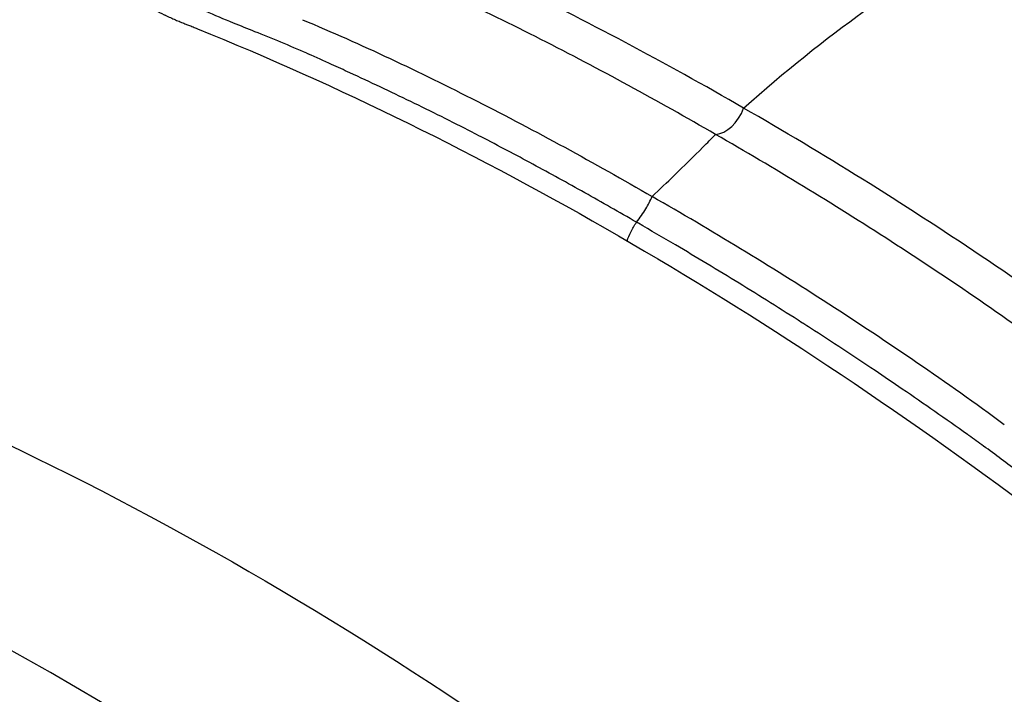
# Model space of a CAD drawing. Header units: millimetres. Extents: x 0 to 4378, y 0 to 2376.
# Tile 639 of 656: x 2596.05 to 2605.95, y 1976.78 to 1983.57. Entities that reach past the tile are written whole.
import ezdxf

# ---------------------------------------------------------------- set-up
doc = ezdxf.new("R2010")
doc.units = ezdxf.units.MM
doc.header["$LTSCALE"] = 0.2
doc.layers.add('01_Object Line', color=4, linetype='Continuous')

# ---------------------------------------------------------------- blocks, each defined once
blk = doc.blocks.new('A$C0a0b2bc4')
blk.add_line((-138.8866068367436, 1124.409007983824), (-138.8859247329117, 1124.409217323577))
for centre, major_axis, ratio, start_param, end_param in [((-118.0161217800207, 1099.422279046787), (19.50000000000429, -33.77499074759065), 0.5773502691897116, 0, 3.141592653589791), ((-121.1981022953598, 1097.585161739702), (19.5000000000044, -33.77499074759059), 0.5773502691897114, 0, 3.141592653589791), ((-122.2587624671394, 1096.972789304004), (19.50000000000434, -33.77499074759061), 0.5773502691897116, 6.276472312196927, 9.43149095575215), ((-134.6984368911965, 1123.598618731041), (0.1352899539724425, 0.3187477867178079), 0.6559165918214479, 3.458041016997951, 4.784387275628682), ((-141.350645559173, 1085.950085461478), (19.50000000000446, -33.77499074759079), 0.5773502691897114, 5.497787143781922, 10.21017612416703), ((-142.7648591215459, 1085.133588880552), (-18.50000000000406, 32.0429399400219), 0.5773502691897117, 2.086335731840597, 7.338442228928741)]:
    blk.add_ellipse(centre, major_axis=major_axis, ratio=ratio, start_param=start_param, end_param=end_param)
for points, knots in [([(-159.0223150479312, 1121.934010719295), (-158.9794584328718, 1121.984299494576), (-158.9372009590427, 1122.033234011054), (-158.8064249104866, 1122.182846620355), (-158.7201847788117, 1122.278799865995), (-158.55006565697, 1122.463766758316), (-158.46651329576, 1122.552204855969), (-158.309322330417, 1122.715038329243), (-158.2354760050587, 1122.789749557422), (-158.09535339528, 1122.928902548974), (-158.0291089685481, 1122.993301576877), (-157.9048364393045, 1123.11217222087), (-157.8468288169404, 1123.166619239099), (-157.7374981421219, 1123.267842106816), (-157.686528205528, 1123.314232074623), (-157.596122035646, 1123.395580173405), (-157.5563330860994, 1123.430892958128), (-157.4861690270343, 1123.492640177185), (-157.4557912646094, 1123.519077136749), (-157.4046379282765, 1123.563337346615), (-157.3838571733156, 1123.5811652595), (-157.366104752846, 1123.596347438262), (-157.3643436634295, 1123.597852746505), (-157.3626463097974, 1123.599302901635), (-157.3053606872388, 1123.648245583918), (-157.2429824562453, 1123.700762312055), (-157.1080878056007, 1123.812067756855), (-157.0356347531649, 1123.870816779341), (-156.8809036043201, 1123.993433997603), (-156.7987630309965, 1124.057227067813), (-156.6242731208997, 1124.189303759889), (-156.5320192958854, 1124.257543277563), (-156.33794154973, 1124.397043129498), (-156.2363075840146, 1124.468232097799), (-156.0246560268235, 1124.611878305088), (-155.9149443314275, 1124.684247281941), (-155.7996503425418, 1124.757742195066), (-155.6904741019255, 1124.827337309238), (-155.585654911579, 1124.891976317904), (-155.3847690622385, 1125.012492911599), (-155.2887499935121, 1125.068324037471), (-155.1065292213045, 1125.171628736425), (-155.0203313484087, 1125.219099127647), (-154.8583134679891, 1125.306316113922), (-154.782481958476, 1125.34607135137), (-154.6415926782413, 1125.418474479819), (-154.5765128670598, 1125.451137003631), (-154.4574683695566, 1125.509882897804), (-154.4034618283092, 1125.535991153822), (-154.3066013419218, 1125.582184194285), (-154.2637229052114, 1125.602282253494), (-154.1892572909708, 1125.636835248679), (-154.1576382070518, 1125.651306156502), (-154.116200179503, 1125.670150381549), (-154.1027404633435, 1125.676237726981), (-154.0912788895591, 1125.681406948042), (-153.9993650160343, 1125.722860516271), (-153.9069238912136, 1125.763297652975), (-152.7027469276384, 1126.273800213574), (-151.5201868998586, 1126.597639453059), (-150.2899150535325, 1126.78102662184), (-150.124806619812, 1126.805638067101), (-149.9529803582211, 1126.828587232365), (-149.5988519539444, 1126.86971417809), (-149.4167922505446, 1126.887969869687), (-149.0428353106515, 1126.918869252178), (-148.8511872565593, 1126.931611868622), (-148.4607694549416, 1126.950623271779), (-148.2623831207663, 1126.957073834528), (-147.8565926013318, 1126.963088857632), (-147.6493893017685, 1126.962764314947), (-147.2229119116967, 1126.954497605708), (-147.0036345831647, 1126.946553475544), (-146.5530574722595, 1126.922007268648), (-146.3217574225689, 1126.905405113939), (-146.0844763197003, 1126.883939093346), (-145.9776540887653, 1126.874275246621), (-145.8639128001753, 1126.863119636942), (-145.6235502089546, 1126.837229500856), (-145.4970479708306, 1126.822526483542), (-145.2324592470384, 1126.789001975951), (-145.0945937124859, 1126.770250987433), (-144.8071204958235, 1126.727937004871), (-144.6576603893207, 1126.704429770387), (-144.348490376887, 1126.652121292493), (-144.1890150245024, 1126.623423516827), (-143.958955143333, 1126.579146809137), (-143.8937218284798, 1126.566291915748), (-143.6445725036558, 1126.515982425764), (-143.4543805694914, 1126.475234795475), (-143.0624074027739, 1126.385762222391), (-142.8608276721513, 1126.337157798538), (-142.4491084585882, 1126.231937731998), (-142.2393167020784, 1126.175556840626), (-141.8683776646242, 1126.070436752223), (-141.7104086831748, 1126.024099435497), (-141.5491568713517, 1125.975078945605)], [-0.2964944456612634, -0.2964944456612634, -0.2964944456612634, -0.2964944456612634, -0.294293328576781, -0.294293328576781, -0.28957862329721, -0.28957862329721, -0.284631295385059, -0.284631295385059, -0.279818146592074, -0.279818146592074, -0.274985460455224, -0.274985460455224, -0.270140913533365, -0.270140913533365, -0.265105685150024, -0.265105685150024, -0.260253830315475, -0.260253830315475, -0.255403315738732, -0.255403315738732, -0.250555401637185, -0.250555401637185, -0.25, -0.25, -0.25, -0.244643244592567, -0.244643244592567, -0.239318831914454, -0.239318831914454, -0.234062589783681, -0.234062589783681, -0.228852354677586, -0.228852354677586, -0.223731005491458, -0.223731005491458, -0.21875, -0.21875, -0.21875, -0.215114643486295, -0.215114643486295, -0.211460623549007, -0.211460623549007, -0.207805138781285, -0.207805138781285, -0.20415370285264, -0.20415370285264, -0.200509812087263, -0.200509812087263, -0.196879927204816, -0.196879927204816, -0.193258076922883, -0.193258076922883, -0.189646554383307, -0.189646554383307, -0.1875, -0.1875, -0.1875, -0.182675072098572, -0.182675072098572, -0.125, -0.125, -0.125, -0.115586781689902, -0.115586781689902, -0.106342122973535, -0.106342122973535, -0.0972713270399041, -0.0972713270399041, -0.0884714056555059, -0.0884714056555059, -0.0798157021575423, -0.0798157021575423, -0.0711578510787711, -0.0711578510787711, -0.0625, -0.0625, -0.0625, -0.0555048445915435, -0.0555048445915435, -0.0485698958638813, -0.0485698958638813, -0.0417474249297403, -0.0417474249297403, -0.0350009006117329, -0.0350009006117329, -0.0283766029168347, -0.0283766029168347, -0.0258077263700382, -0.0258077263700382, -0.0187053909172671, -0.0187053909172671, -0.0117034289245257, -0.0117034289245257, -0.00487948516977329, -0.00487948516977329, -4.681868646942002e-07, -4.681868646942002e-07, -4.681868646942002e-07, -4.681868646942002e-07]), ([(-141.5491568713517, 1125.975078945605), (-141.5482618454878, 1125.967387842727), (-141.5472657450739, 1125.959761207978), (-141.5462188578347, 1125.952151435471), (-141.5355098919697, 1125.874308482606), (-141.5194852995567, 1125.798230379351), (-141.4982440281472, 1125.724010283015), (-141.4769474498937, 1125.649596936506), (-141.450403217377, 1125.577052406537), (-141.4186944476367, 1125.50648148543), (-141.3783909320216, 1125.416782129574), (-141.3297595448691, 1125.33026337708), (-141.2729976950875, 1125.247139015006), (-141.2401820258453, 1125.199082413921), (-141.2046479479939, 1125.152160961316), (-141.166426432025, 1125.106422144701), (-141.1363102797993, 1125.070382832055), (-141.1045258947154, 1125.035077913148), (-141.0710944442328, 1125.000528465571), (-141.0149251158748, 1124.942480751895), (-140.9543230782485, 1124.886783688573), (-140.889421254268, 1124.833466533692), (-140.8586327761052, 1124.808173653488), (-140.8268759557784, 1124.783416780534), (-140.7941613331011, 1124.759201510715), (-140.7301396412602, 1124.711812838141), (-140.6624535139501, 1124.666496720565), (-140.5912082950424, 1124.623283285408), (-140.5310888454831, 1124.586818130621), (-140.4684786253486, 1124.551883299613), (-140.4036397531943, 1124.51859333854), (-140.3726731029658, 1124.502694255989), (-140.3411986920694, 1124.487170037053), (-140.309248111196, 1124.472031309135), (-140.3055258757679, 1124.470267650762), (-140.3017971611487, 1124.468509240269), (-140.2980620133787, 1124.466756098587), (-140.2797947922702, 1124.458182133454), (-140.2625216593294, 1124.450268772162), (-140.2457848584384, 1124.442751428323), (-140.2283396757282, 1124.434915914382), (-140.211476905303, 1124.427510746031), (-140.194636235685, 1124.420265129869), (-140.1870551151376, 1124.417003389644), (-140.1794779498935, 1124.413774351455), (-140.1718511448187, 1124.410555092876), (-140.1554147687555, 1124.403617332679), (-140.1387524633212, 1124.396724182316), (-140.1213111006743, 1124.389660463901), (-140.1146251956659, 1124.3869526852), (-140.107824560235, 1124.384220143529), (-140.1008774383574, 1124.381452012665), (-140.0949356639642, 1124.379084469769), (-140.0888861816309, 1124.376691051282), (-140.0826939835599, 1124.374279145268), (-140.0767477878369, 1124.371963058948), (-140.0706690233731, 1124.369630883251), (-140.0644798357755, 1124.367237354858), (-140.04982630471, 1124.36157043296), (-140.0345588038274, 1124.355554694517), (-140.0184343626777, 1124.349109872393), (-140.0044876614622, 1124.343535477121), (-139.989901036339, 1124.33763902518), (-139.9744902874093, 1124.33139328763)], [-0.460859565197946, -0.460859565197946, -0.460859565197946, -0.460859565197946, -0.456090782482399, -0.456090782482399, -0.456090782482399, -0.40730928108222, -0.40730928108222, -0.40730928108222, -0.358400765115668, -0.358400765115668, -0.358400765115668, -0.296235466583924, -0.296235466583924, -0.296235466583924, -0.260295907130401, -0.260295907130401, -0.260295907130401, -0.231977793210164, -0.231977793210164, -0.231977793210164, -0.184399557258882, -0.184399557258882, -0.184399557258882, -0.16182913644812, -0.16182913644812, -0.16182913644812, -0.117659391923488, -0.117659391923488, -0.117659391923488, -0.0803872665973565, -0.0803872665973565, -0.0803872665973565, -0.0625863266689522, -0.0625863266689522, -0.0625863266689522, -0.0605125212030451, -0.0605125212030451, -0.0605125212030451, -0.0503703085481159, -0.0503703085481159, -0.0503703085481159, -0.0397988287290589, -0.0397988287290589, -0.0397988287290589, -0.0350398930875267, -0.0350398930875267, -0.0350398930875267, -0.0247840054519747, -0.0247840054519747, -0.0247840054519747, -0.0208525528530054, -0.0208525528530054, -0.0208525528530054, -0.0174900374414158, -0.0174900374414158, -0.0174900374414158, -0.0142611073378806, -0.0142611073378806, -0.0142611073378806, -0.00661628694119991, -0.00661628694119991, -0.00661628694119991, -3.96314480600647e-06, -3.96314480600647e-06, -3.96314480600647e-06, -3.96314480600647e-06]), ([(-135.5583583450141, 1122.384498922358), (-135.7317544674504, 1122.48471906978), (-135.9049522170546, 1122.583414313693), (-136.078001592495, 1122.680393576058), (-136.252009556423, 1122.777910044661), (-136.4258669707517, 1122.873692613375), (-136.5996360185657, 1122.967558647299), (-136.7728825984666, 1123.061142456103), (-136.9460413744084, 1123.152821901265), (-137.1192127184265, 1123.242431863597), (-137.1502550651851, 1123.258495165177), (-137.181297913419, 1123.274491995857), (-137.2123419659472, 1123.290421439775), (-137.4178522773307, 1123.395873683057), (-137.6233614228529, 1123.498353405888), (-137.8285764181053, 1123.598005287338), (-138.0331257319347, 1123.697333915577), (-138.237382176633, 1123.793852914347), (-138.4410202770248, 1123.887694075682), (-138.5020999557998, 1123.915841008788), (-138.5631238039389, 1123.943746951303), (-138.6240825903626, 1123.971415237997), (-138.7021744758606, 1124.006859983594), (-138.7801609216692, 1124.041914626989), (-138.8580268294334, 1124.076589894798), (-138.8603995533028, 1124.077646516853), (-138.8627728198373, 1124.07870180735), (-138.8651466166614, 1124.079755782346), (-138.8680203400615, 1124.081031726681), (-138.870893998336, 1124.082307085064), (-138.8737675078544, 1124.083581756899), (-139.0454729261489, 1124.159749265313), (-139.2221673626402, 1124.230758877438), (-139.3974865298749, 1124.301343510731), (-139.4692254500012, 1124.330226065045), (-139.5407336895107, 1124.359037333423), (-139.6115727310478, 1124.388101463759), (-139.8011426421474, 1124.465878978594), (-139.9860138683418, 1124.545339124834), (-140.1580384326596, 1124.632386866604), (-140.2583290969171, 1124.683135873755), (-140.3542541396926, 1124.736463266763), (-140.4441979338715, 1124.793540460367), (-140.4471528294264, 1124.795415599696), (-140.4501002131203, 1124.797295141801), (-140.4530400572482, 1124.799179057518), (-140.4561191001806, 1124.801152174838), (-140.459190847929, 1124.803129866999), (-140.4622552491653, 1124.805112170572), (-140.5254700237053, 1124.846004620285), (-140.5850160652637, 1124.889245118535), (-140.6409744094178, 1124.934576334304), (-140.6548973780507, 1124.945855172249), (-140.6685981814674, 1124.957263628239), (-140.6820779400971, 1124.968798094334), (-140.7582439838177, 1125.033972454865), (-140.8272637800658, 1125.103204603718), (-140.8890557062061, 1125.175990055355), (-140.9244851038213, 1125.21772276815), (-140.9575384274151, 1125.260624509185), (-140.9881999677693, 1125.304605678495), (-140.9902581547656, 1125.307557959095), (-140.9923053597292, 1125.310515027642), (-140.9943416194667, 1125.313477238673), (-141.0248930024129, 1125.357921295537), (-141.0530593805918, 1125.402904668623), (-141.0786187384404, 1125.448794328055), (-141.0802577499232, 1125.451737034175), (-141.0818860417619, 1125.454683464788), (-141.0835035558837, 1125.457633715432), (-141.1130397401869, 1125.511505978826), (-141.1390346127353, 1125.56661313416), (-141.1613032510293, 1125.623410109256), (-141.1816079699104, 1125.675198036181), (-141.1988161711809, 1125.72839087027), (-141.2127826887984, 1125.783312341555), (-141.2252502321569, 1125.83233929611), (-141.2351370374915, 1125.882743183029), (-141.2423577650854, 1125.934753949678)], [27.5474277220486, 27.5474277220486, 27.5474277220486, 27.5474277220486, 28.290332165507, 28.290332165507, 28.290332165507, 29.0373518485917, 29.0373518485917, 29.0373518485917, 29.7821254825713, 29.7821254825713, 29.7821254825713, 29.9156321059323, 29.9156321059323, 29.9156321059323, 30.7994402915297, 30.7994402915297, 30.7994402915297, 31.6803815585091, 31.6803815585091, 31.6803815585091, 31.9446131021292, 31.9446131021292, 31.9446131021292, 32.2831096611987, 32.2831096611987, 32.2831096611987, 32.2934243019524, 32.2934243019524, 32.2934243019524, 32.30591122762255, 32.30591122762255, 32.30591122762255, 33.0520625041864, 33.0520625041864, 33.0520625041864, 33.3573804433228, 33.3573804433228, 33.3573804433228, 34.1744312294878, 34.1744312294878, 34.1744312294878, 34.6507734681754, 34.6507734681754, 34.6507734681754, 34.6664225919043, 34.6664225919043, 34.6664225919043, 34.6828126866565, 34.6828126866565, 34.6828126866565, 35.020919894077, 35.020919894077, 35.020919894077, 35.1050441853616, 35.1050441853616, 35.1050441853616, 35.5803801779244, 35.5803801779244, 35.5803801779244, 35.8529217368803, 35.8529217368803, 35.8529217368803, 35.87121636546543, 35.87121636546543, 35.87121636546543, 36.1457030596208, 36.1457030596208, 36.1457030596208, 36.1633047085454, 36.1633047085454, 36.1633047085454, 36.4847149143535, 36.4847149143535, 36.4847149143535, 36.7777792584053, 36.7777792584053, 36.7777792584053, 37.0393900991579, 37.0393900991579, 37.0393900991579, 37.0393900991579]), ([(-134.4801743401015, 1123.533039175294), (-134.0674756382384, 1123.900809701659), (-133.6619953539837, 1124.226447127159), (-132.6361480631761, 1124.956491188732), (-132.0262619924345, 1125.298549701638), (-131.0485611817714, 1125.689716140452), (-130.6709382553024, 1125.799513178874), (-130.1916290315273, 1125.884285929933), (-130.0835686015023, 1125.899701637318), (-129.9763386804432, 1125.910122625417)], [0.0735794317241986, 0.0735794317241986, 0.0735794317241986, 0.0735794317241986, 1.77345565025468, 1.77345565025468, 4.45062885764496, 4.45062885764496, 6.1878367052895, 6.1878367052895, 6.69711742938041, 6.69711742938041, 6.69711742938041, 6.69711742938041]), ([(-134.4801743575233, 1123.533039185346), (-134.8767106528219, 1123.76184010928), (-135.2729674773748, 1123.981787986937), (-136.0649086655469, 1124.402546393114), (-136.4605880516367, 1124.603367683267), (-137.2369259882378, 1124.977414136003), (-137.6175063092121, 1125.151462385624), (-137.9977362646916, 1125.315093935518)], [8.84793558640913e-09, 8.84793558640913e-09, 8.84793558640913e-09, 8.84793558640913e-09, 1.70955352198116, 1.70955352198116, 3.41910381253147, 3.41910381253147, 5.06645100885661, 5.06645100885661, 5.06645100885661, 5.06645100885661]), ([(-134.7619660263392, 1123.268047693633), (-135.3461624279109, 1123.604951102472), (-135.9311373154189, 1123.925290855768), (-136.8124874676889, 1124.372529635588), (-137.1121243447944, 1124.519698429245), (-137.6969362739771, 1124.791923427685), (-137.9929421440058, 1124.921502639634), (-138.2854439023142, 1125.048881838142)], [-0.4970372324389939, -0.4970372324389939, -0.4970372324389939, -0.4970372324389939, -0.2486115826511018, -0.2486115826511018, -0.1251992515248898, -0.1251992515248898, -3.521632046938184e-05, -3.521632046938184e-05, -3.521632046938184e-05, -3.521632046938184e-05]), ([(-138.9168708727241, 1124.421870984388), (-138.3266940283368, 1124.17488394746), (-137.745723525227, 1123.898677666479), (-136.5737302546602, 1123.303415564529), (-135.9871475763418, 1122.983016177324), (-135.400737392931, 1122.642998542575)], [35.7207277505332, 35.7207277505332, 35.7207277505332, 35.7207277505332, 38.2597024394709, 38.2597024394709, 40.7987051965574, 40.7987051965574, 40.7987051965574, 40.7987051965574]), ([(-139.9744902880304, 1124.331393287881), (-138.5616030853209, 1123.758772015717), (-137.1478707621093, 1123.061804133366), (-134.3319710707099, 1121.435286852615), (-132.9313976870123, 1120.505815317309), (-131.5255587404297, 1119.450899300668)], [0, 0, 0, 0, 0.6061918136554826, 0.6061918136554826, 1.212383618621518, 1.212383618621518, 1.212383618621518, 1.212383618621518]), ([(-130.939434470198, 1121.239997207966), (-131.3213962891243, 1121.517011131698), (-131.7054988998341, 1121.784856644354), (-132.8845892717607, 1122.577640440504), (-133.6830509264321, 1123.073197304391), (-134.4801743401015, 1123.533039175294)], [-5.09616784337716, -5.09616784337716, -5.09616784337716, -5.09616784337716, -3.43282997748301, -3.43282997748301, -1.61703431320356e-08, -1.61703431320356e-08, -1.61703431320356e-08, -1.61703431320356e-08]), ([(-135.4007351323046, 1122.642997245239), (-135.3253007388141, 1122.714264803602), (-135.2513872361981, 1122.78493058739), (-135.0800515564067, 1122.950771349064), (-134.9838700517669, 1123.045500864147), (-134.8469065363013, 1123.182346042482), (-134.8042099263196, 1123.225296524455), (-134.7619660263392, 1123.268047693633)], [-1.089674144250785, -1.089674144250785, -1.089674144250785, -1.089674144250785, -0.763449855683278, -0.763449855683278, -0.318429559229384, -0.318429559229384, -0.11330233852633, -0.11330233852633, -0.11330233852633, -0.11330233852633]), ([(-131.2270423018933, 1120.973758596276), (-131.5224423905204, 1121.186068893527), (-131.8142507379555, 1121.396021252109), (-132.4019649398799, 1121.801763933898), (-132.702986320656, 1122.001224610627), (-133.5842115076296, 1122.570498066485), (-134.1735272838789, 1122.928799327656), (-134.7619660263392, 1123.268047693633)], [-0.4993421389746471, -0.4993421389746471, -0.4993421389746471, -0.4993421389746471, -0.3742808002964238, -0.3742808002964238, -0.2496081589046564, -0.2496081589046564, -8.224691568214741e-08, -8.224691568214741e-08, -8.224691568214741e-08, -8.224691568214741e-08]), ([(-158.9633632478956, 1120.814711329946), (-158.7467318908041, 1120.939778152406), (-158.5263146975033, 1121.05857116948), (-156.1445532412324, 1122.254002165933), (-153.6313838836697, 1122.762740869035), (-150.1210186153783, 1122.582357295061), (-149.2817510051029, 1122.480731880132), (-147.5897217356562, 1122.171793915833), (-146.7386232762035, 1121.967375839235), (-145.2475638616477, 1121.518131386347), (-144.6125901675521, 1121.299443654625), (-143.1882159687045, 1120.748778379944), (-142.3969677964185, 1120.402881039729), (-139.8446409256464, 1119.157915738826), (-138.0801525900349, 1118.098945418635), (-135.4524441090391, 1116.245794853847), (-134.5883954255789, 1115.58859673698), (-131.9765757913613, 1113.444933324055), (-130.2731358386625, 1111.82380432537), (-126.9531137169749, 1108.257816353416), (-125.3382037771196, 1106.331259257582), (-123.2442936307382, 1103.470403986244), (-122.6729652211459, 1102.647252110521), (-120.8931416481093, 1099.943429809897), (-119.7631480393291, 1098.003197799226), (-118.0724894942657, 1094.808057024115), (-117.4648231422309, 1093.580812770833), (-115.2319431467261, 1088.673708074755), (-113.9825714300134, 1084.922482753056), (-112.9979643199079, 1080.694574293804), (-112.876370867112, 1080.130705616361), (-112.545198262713, 1078.457598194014), (-112.3668860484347, 1077.357391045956), (-112.1061017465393, 1075.295682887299), (-112.0160350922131, 1074.332079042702), (-111.9448196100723, 1073.119662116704), (-111.9318577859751, 1072.855682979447), (-111.9090617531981, 1072.259806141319), (-111.9007893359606, 1071.929008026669), (-111.866743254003, 1069.290915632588), (-112.039668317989, 1067.114803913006), (-112.786240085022, 1063.295727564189), (-113.3154461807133, 1061.630128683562), (-114.604590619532, 1058.789899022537), (-115.3199671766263, 1057.597721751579), (-116.584133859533, 1056.02147589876), (-117.03549396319, 1055.533436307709), (-118.2690060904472, 1054.378276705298), (-119.0924848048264, 1053.767465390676), (-119.9687842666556, 1053.261570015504)], [-15.23947743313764, -15.23947743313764, -15.23947743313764, -15.23947743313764, -15.10860871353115, -15.10860871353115, -13.84984361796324, -13.84984361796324, -13.46390362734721, -13.46390362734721, -13.08916267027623, -13.08916267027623, -12.81484024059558, -12.81484024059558, -12.47749496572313, -12.47749496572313, -11.73073426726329, -11.73073426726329, -11.36180836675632, -11.36180836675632, -10.60211596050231, -10.60211596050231, -9.828922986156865, -9.828922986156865, -9.526060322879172, -9.526060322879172, -8.853377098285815, -8.853377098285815, -8.441314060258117, -8.441314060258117, -7.222483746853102, -7.222483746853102, -7.034016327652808, -7.034016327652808, -6.660524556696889, -6.660524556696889, -6.323715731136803, -6.323715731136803, -6.229415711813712, -6.229415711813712, -6.109947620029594, -6.109947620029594, -5.270193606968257, -5.270193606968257, -4.520305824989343, -4.520305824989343, -3.848466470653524, -3.848466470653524, -3.513318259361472, -3.513318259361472, -2.988756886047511, -2.988756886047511, -2.988756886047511, -2.988756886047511]), ([(-135.5583583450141, 1122.384498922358), (-135.523192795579, 1122.42875678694), (-135.491549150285, 1122.473719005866), (-135.4635033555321, 1122.520591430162), (-135.4400409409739, 1122.559803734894), (-135.4190964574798, 1122.600352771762), (-135.4007351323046, 1122.642997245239)], [-0.306384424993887, -0.306384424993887, -0.306384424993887, -0.306384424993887, -0.13956063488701, -0.13956063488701, -0.13956063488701, 0, 0, 0, 0]), ([(-131.858634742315, 1120.346811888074), (-132.4393186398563, 1120.776570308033), (-133.032194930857, 1121.178349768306), (-134.2148251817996, 1121.942481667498), (-134.8079808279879, 1122.302847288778), (-135.4007351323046, 1122.642997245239)], [35.7207274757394, 35.7207274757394, 35.7207274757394, 35.7207274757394, 38.2597024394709, 38.2597024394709, 40.79870200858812, 40.79870200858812, 40.79870200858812, 40.79870200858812]), ([(-135.6522105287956, 1122.197724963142), (-135.6416185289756, 1122.227052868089), (-135.6296207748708, 1122.255955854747), (-135.6162366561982, 1122.283866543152), (-135.5991883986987, 1122.319418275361), (-135.5798909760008, 1122.353359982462), (-135.5583583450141, 1122.384498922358)], [0.3626519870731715, 0.3626519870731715, 0.3626519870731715, 0.3626519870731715, 0.458830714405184, 0.458830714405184, 0.458830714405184, 0.581340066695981, 0.581340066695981, 0.581340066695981, 0.581340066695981]), ([(-128.3532533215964, 1118.493289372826), (-128.4246443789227, 1118.496106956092), (-128.4958417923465, 1118.500559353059), (-128.5667675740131, 1118.506505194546), (-128.6255320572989, 1118.511431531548), (-128.6841107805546, 1118.517385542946), (-128.7424638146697, 1118.524313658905), (-128.8436100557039, 1118.536322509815), (-128.9440850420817, 1118.551264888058), (-129.0437080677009, 1118.568946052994), (-129.0726306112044, 1118.574079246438), (-129.1014811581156, 1118.579443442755), (-129.1302547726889, 1118.585029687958), (-129.232181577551, 1118.604818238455), (-129.3331485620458, 1118.627417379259), (-129.4328959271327, 1118.652704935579), (-129.4477051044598, 1118.656459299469), (-129.4624872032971, 1118.660272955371), (-129.4772411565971, 1118.664145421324), (-129.4839826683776, 1118.665914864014), (-129.4907180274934, 1118.667697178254), (-129.4974477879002, 1118.669492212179), (-129.6591347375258, 1118.71261909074), (-129.8173849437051, 1118.763117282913), (-129.971063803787, 1118.82061749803), (-129.9980481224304, 1118.830713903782), (-130.0248916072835, 1118.841026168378), (-130.0515882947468, 1118.851552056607), (-130.1720604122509, 1118.899051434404), (-130.2895224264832, 1118.950811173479), (-130.4034639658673, 1119.006821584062), (-130.4412907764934, 1119.025416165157), (-130.4787294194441, 1119.044479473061), (-130.515759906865, 1119.064011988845), (-130.5220596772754, 1119.067334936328), (-130.5283467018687, 1119.070667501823), (-130.5346211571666, 1119.074009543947), (-130.7172150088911, 1119.171266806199), (-130.8890426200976, 1119.27729022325), (-131.0542423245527, 1119.388190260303), (-131.0773387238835, 1119.403695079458), (-131.1003059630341, 1119.419296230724), (-131.1231555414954, 1119.434983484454), (-131.3257553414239, 1119.574077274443), (-131.5191011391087, 1119.719947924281), (-131.7112324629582, 1119.865458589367), (-131.8297505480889, 1119.955218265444), (-131.9477292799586, 1120.04497903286), (-132.0672179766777, 1120.132768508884), (-132.1160104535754, 1120.168616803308), (-132.1650549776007, 1120.20413686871), (-132.2144932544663, 1120.239195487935), (-132.2197933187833, 1120.24295397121), (-132.2250939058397, 1120.246710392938), (-132.2303947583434, 1120.25046467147), (-132.4484806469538, 1120.404921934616), (-132.6665015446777, 1120.556800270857), (-132.8845944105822, 1120.705847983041), (-132.9760775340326, 1120.76836882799), (-133.0675730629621, 1120.830392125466), (-133.1590922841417, 1120.891900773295), (-133.3755007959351, 1121.037345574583), (-133.5920375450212, 1121.179911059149), (-133.8088318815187, 1121.31935404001), (-133.8337366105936, 1121.335372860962), (-133.8586447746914, 1121.351350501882), (-133.8835565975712, 1121.367286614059), (-133.8870319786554, 1121.369509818), (-133.8905074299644, 1121.371732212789), (-133.8939829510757, 1121.373953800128), (-134.1048592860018, 1121.50874803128), (-134.3158146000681, 1121.640980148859), (-134.5267466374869, 1121.770633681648), (-134.7400363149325, 1121.90173638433), (-134.9533024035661, 1122.030202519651), (-135.1664677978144, 1122.156039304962), (-135.2908392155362, 1122.229458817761), (-135.4151768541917, 1122.301983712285), (-135.5394697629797, 1122.373619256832), (-135.545766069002, 1122.377248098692), (-135.5520622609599, 1122.380874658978), (-135.5583583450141, 1122.384498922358)], [-37.0394208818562, -37.0394208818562, -37.0394208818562, -37.0394208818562, -36.8228364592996, -36.8228364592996, -36.8228364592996, -36.6433887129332, -36.6433887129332, -36.6433887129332, -36.3323429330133, -36.3323429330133, -36.3323429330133, -36.2420401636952, -36.2420401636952, -36.2420401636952, -35.9221542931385, -35.9221542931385, -35.9221542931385, -35.8746618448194, -35.8746618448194, -35.8746618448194, -35.8529611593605, -35.8529611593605, -35.8529611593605, -35.3315878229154, -35.3315878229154, -35.3315878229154, -35.2400403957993, -35.2400403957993, -35.2400403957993, -34.8269212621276, -34.8269212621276, -34.8269212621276, -34.68977216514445, -34.68977216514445, -34.68977216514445, -34.6664398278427, -34.6664398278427, -34.6664398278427, -33.9874420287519, -33.9874420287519, -33.9874420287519, -33.892512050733, -33.892512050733, -33.892512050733, -33.0507987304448, -33.0507987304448, -33.0507987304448, -32.5315796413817, -32.5315796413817, -32.5315796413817, -32.3195597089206, -32.3195597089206, -32.3195597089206, -32.2968299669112, -32.2968299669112, -32.2968299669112, -31.3616905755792, -31.3616905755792, -31.3616905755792, -30.9694289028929, -30.9694289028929, -30.9694289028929, -30.04187768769, -30.04187768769, -30.04187768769, -29.9353231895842, -29.9353231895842, -29.9353231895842, -29.9204580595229, -29.9204580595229, -29.9204580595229, -29.0185201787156, -29.0185201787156, -29.0185201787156, -28.1065011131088, -28.1065011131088, -28.1065011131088, -27.5743832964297, -27.5743832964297, -27.5743832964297, -27.5474278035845, -27.5474278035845, -27.5474278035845, -27.5474278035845])]:
    blk.add_open_spline(points, degree=3, knots=knots)
blk.add_open_spline([(-138.7822644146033, 1124.364851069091), (-138.7819309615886, 1124.364947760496), (-138.7815974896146, 1124.365044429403), (-138.7812639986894, 1124.36514107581)], degree=3)

msp = doc.modelspace()

# ---------------------------------------------------------------- block references
at = {"layer": '01_Object Line'}
msp.add_blockref('A$C0a0b2bc4', (2737.807365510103, 859.1456654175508), dxfattribs=at)

doc.saveas('drawing.dxf')
